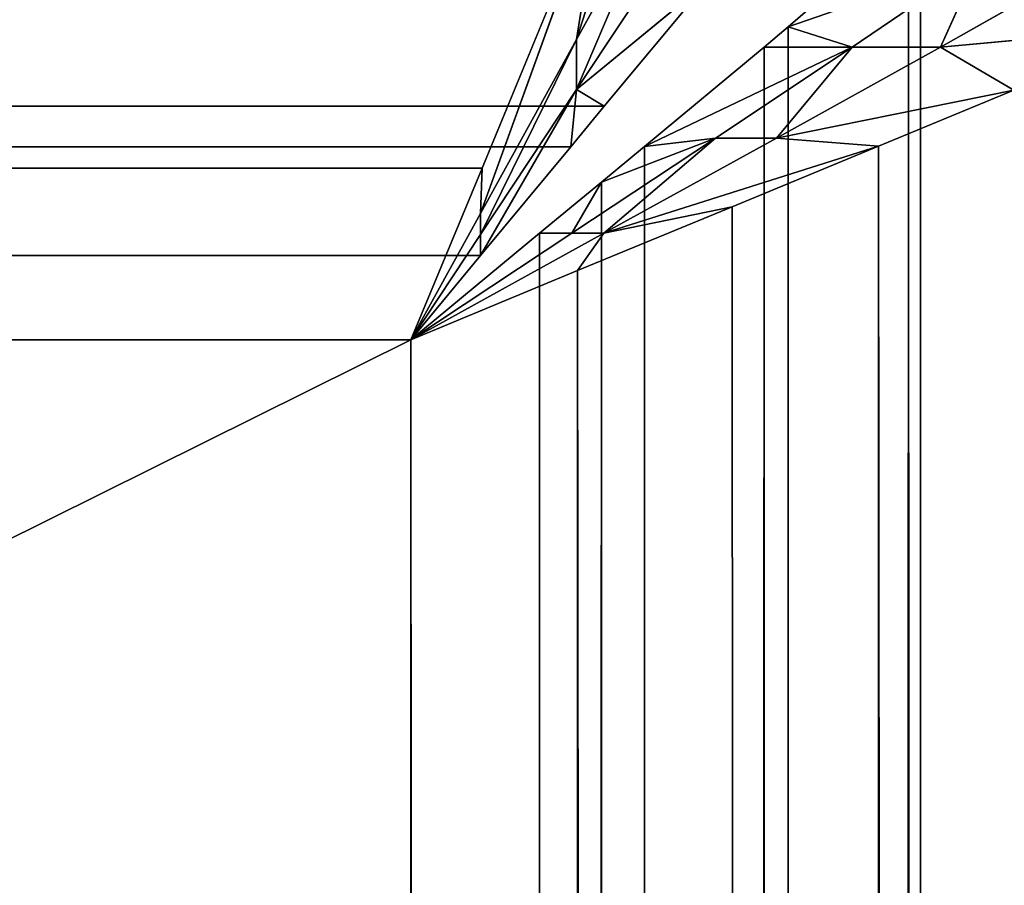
# Model space of a CAD drawing. Extents: x 3 to 633, y 2 to 332.
# Tile 540 of 571: x 615.709 to 616.819, y 314.035 to 315.011. Entities that reach past the tile are written whole.
import ezdxf

# ---------------------------------------------------------------- set-up
doc = ezdxf.new("R2010")
doc.units = 0
doc.header["$LTSCALE"] = 2.54
doc.layers.get('0').update_dxf_attribs({"color": 13, "linetype": 'CONTINUOUS'})

# ---------------------------------------------------------------- blocks, each defined once
blk = doc.blocks.new('P__KA_WN_KOWA_CAVELLA_60X3')
at = {"color": 0}
for p, q in [((616.4971, 315.4868, 0.1978), (616.3367, 314.9884, 0.553)), ((616.4971, 315.4868, 0.1978), (616.3367, 314.9884, 0.553)), ((616.3663, 315.1728, 0.0838), (616.2287, 314.7922, 0.5211)), ((616.3663, 315.1728, 0.0838), (616.2287, 314.7922, 0.5211)), ((616.3663, 315.1728, 0.0838), (616.2303, 314.8434, 0.0237)), ((616.3663, 315.1728, 0.0838), (616.2303, 314.8434, 0.0237)), ((616.3367, 314.932, 0.7965), (616.4413, 315.1778, 0.6103)), ((616.4413, 315.1778, 0.6103), (616.3367, 314.9884, 0.553)), ((616.4413, 315.1778, 0.6103), (616.3367, 314.9884, 0.553)), ((616.3367, 314.932, 0.7965), (616.4413, 315.1778, 0.6103)), ((616.3367, 314.9884, 0.553), (616.3663, 315.1728, 0.0838)), ((616.3367, 314.9884, 0.553), (616.3663, 315.1728, 0.0838)), ((616.7228, 18.1497, 1.1948), (616.7248, 315.1318, 1.196)), ((616.7228, 18.1497, 1.1948), (616.7248, 315.1318, 1.196)), ((616.5755, 18.2741, 1.1094), (616.7114, 315.1201, 1.1868)), ((616.7114, 315.1201, 1.1868), (616.5755, 315.0029, 1.1094)), ((616.5755, 18.2741, 1.1094), (616.7114, 315.1201, 1.1868)), ((616.7114, 315.1201, 1.1868), (616.5755, 315.0029, 1.1094)), ((616.635, 18.2238, 1.1399), (616.7114, 315.1201, 1.1868)), ((616.635, 18.2238, 1.1399), (616.7114, 315.1201, 1.1868)), ((616.7114, 315.1201, 1.1868), (616.7228, 18.1497, 1.1948)), ((616.7114, 315.1201, 1.1868), (616.7228, 18.1497, 1.1948)), ((616.4413, 315.0898, 0.8443), (616.3367, 314.932, 0.7965)), ((616.4413, 315.0898, 0.8443), (616.3367, 314.932, 0.7965)), ((616.7913, 315.0778, 0.9413), (616.5755, 315.0029, 1.1094)), ((616.7913, 315.0778, 0.9413), (616.5755, 315.0029, 1.1094)), ((616.6478, 314.98, 0.8678), (616.7913, 315.0778, 0.9413)), ((616.6478, 314.98, 0.8678), (616.7913, 315.0778, 0.9413)), ((616.7474, 314.98, 0.6384), (616.9196, 315.0778, 0.7268)), ((616.7474, 314.98, 0.6384), (616.9196, 315.0778, 0.7268)), ((616.7474, 314.98, 0.6384), (616.7913, 315.0778, 0.9413)), ((616.7474, 314.98, 0.6384), (616.7913, 315.0778, 0.9413)), ((19.7777, 315.0711, 1.1073), (616.368, 314.9135, 1.0497)), ((19.7777, 315.0711, 1.1073), (616.368, 314.9135, 1.0497)), ((616.4854, 315.0545, 1.0998), (616.3367, 314.932, 0.7965)), ((616.4854, 315.0545, 1.0998), (616.3367, 314.932, 0.7965)), ((616.368, 314.9135, 1.0497), (616.4854, 315.0545, 1.0998)), ((616.368, 314.9135, 1.0497), (616.4854, 315.0545, 1.0998)), ((19.9822, 315.0188, 0.0488), (616.2303, 314.8434, 0.0237)), ((19.9822, 315.0188, 0.0488), (616.2303, 314.8434, 0.0237)), ((616.5755, 315.0029, 1.1094), (616.5484, 314.9801, 1.0972)), ((616.5755, 315.0029, 1.1094), (616.5484, 314.9801, 1.0972)), ((616.5591, 18.288, 1.1019), (616.5755, 315.0029, 1.1094)), ((616.5591, 18.288, 1.1019), (616.5755, 315.0029, 1.1094)), ((616.5755, 18.2741, 1.1094), (616.5755, 315.0029, 1.1094)), ((616.5755, 18.2741, 1.1094), (616.5755, 315.0029, 1.1094)), ((616.6478, 314.98, 0.8678), (616.5755, 315.0029, 1.1094)), ((616.6478, 314.98, 0.8678), (616.5755, 315.0029, 1.1094)), ((617.0013, 315.0031, 0.2046), (616.7474, 314.98, 0.6384)), ((617.0013, 315.0031, 0.2046), (616.7474, 314.98, 0.6384)), ((616.3367, 314.9884, 0.553), (616.2287, 314.7922, 0.5211)), ((616.3367, 314.9884, 0.553), (616.2287, 314.7922, 0.5211)), ((616.3367, 314.9884, 0.553), (616.2287, 314.7685, 0.7699)), ((616.3367, 314.9884, 0.553), (616.2287, 314.7685, 0.7699)), ((616.3367, 314.932, 0.7965), (616.3367, 314.9884, 0.553)), ((616.3367, 314.932, 0.7965), (616.3367, 314.9884, 0.553)), ((616.4131, 18.413, 1.0497), (616.5484, 314.9801, 1.0972)), ((616.4131, 18.413, 1.0497), (616.5484, 314.9801, 1.0972)), ((616.5484, 314.9801, 1.0972), (616.4134, 314.8679, 1.0497)), ((616.5484, 314.9801, 1.0972), (616.4134, 314.8679, 1.0497)), ((616.6478, 314.98, 0.8678), (616.4134, 314.8679, 1.0497)), ((616.6478, 314.98, 0.8678), (616.4134, 314.8679, 1.0497)), ((616.4937, 314.8774, 0.8125), (616.6478, 314.98, 0.8678)), ((616.4937, 314.8774, 0.8125), (616.6478, 314.98, 0.8678)), ((616.5126, 18.3275, 1.0824), (616.5484, 314.9801, 1.0972)), ((616.5126, 18.3275, 1.0824), (616.5484, 314.9801, 1.0972)), ((616.5591, 18.288, 1.1019), (616.5484, 314.9801, 1.0972)), ((616.5591, 18.288, 1.1019), (616.5484, 314.9801, 1.0972)), ((616.6478, 314.98, 0.8678), (616.5484, 314.9801, 1.0972)), ((616.6478, 314.98, 0.8678), (616.5484, 314.9801, 1.0972)), ((616.5624, 314.8774, 0.5721), (616.7474, 314.98, 0.6384)), ((616.5624, 314.8774, 0.5721), (616.7474, 314.98, 0.6384)), ((616.5624, 314.8774, 0.5721), (616.6478, 314.98, 0.8678)), ((616.5624, 314.8774, 0.5721), (616.6478, 314.98, 0.8678)), ((616.7474, 314.98, 0.6384), (616.6478, 314.98, 0.8678)), ((616.7474, 314.98, 0.6384), (616.6478, 314.98, 0.8678)), ((616.8302, 314.9314, 0.1336), (616.7474, 314.98, 0.6384)), ((616.8302, 314.9314, 0.1336), (616.7474, 314.98, 0.6384)), ((616.2286, 314.7448, 1.0188), (616.3367, 314.932, 0.7965)), ((616.2286, 314.7448, 1.0188), (616.3367, 314.932, 0.7965)), ((616.3367, 314.932, 0.7965), (616.2287, 314.7685, 0.7699)), ((616.3367, 314.932, 0.7965), (616.2287, 314.7685, 0.7699)), ((616.3367, 314.932, 0.7965), (616.3303, 314.8677, 1.0383)), ((616.3367, 314.932, 0.7965), (616.3303, 314.8677, 1.0383)), ((616.368, 314.9135, 1.0497), (616.3367, 314.932, 0.7965)), ((616.368, 314.9135, 1.0497), (616.3367, 314.932, 0.7965)), ((616.8302, 314.9314, 0.1336), (616.5624, 314.8774, 0.5721)), ((616.8302, 314.9314, 0.1336), (616.5624, 314.8774, 0.5721)), ((616.6775, 314.8681, 0.0851), (616.8302, 314.9314, 0.1336)), ((616.6775, 314.8681, 0.0851), (616.8302, 314.9314, 0.1336)), ((19.9131, 314.9132, 1.0497), (616.368, 314.9135, 1.0497)), ((19.9131, 314.9132, 1.0497), (616.368, 314.9135, 1.0497)), ((19.9131, 314.9132, 1.0497), (616.3303, 314.8677, 1.0383)), ((19.9131, 314.9132, 1.0497), (616.3303, 314.8677, 1.0383)), ((616.3303, 314.8677, 1.0383), (616.368, 314.9135, 1.0497)), ((616.3303, 314.8677, 1.0383), (616.368, 314.9135, 1.0497)), ((19.9477, 314.8735, 1.0397), (616.3303, 314.8677, 1.0383)), ((19.9477, 314.8735, 1.0397), (616.3303, 314.8677, 1.0383)), ((616.3315, 314.7703, 0.7775), (616.4937, 314.8774, 0.8125)), ((616.3315, 314.7703, 0.7775), (616.4937, 314.8774, 0.8125)), ((616.4937, 314.8774, 0.8125), (616.3649, 314.8278, 1.0377)), ((616.4937, 314.8774, 0.8125), (616.3649, 314.8278, 1.0377)), ((616.3678, 314.7703, 0.5302), (616.5624, 314.8774, 0.5721)), ((616.3678, 314.7703, 0.5302), (616.5624, 314.8774, 0.5721)), ((616.3678, 314.7703, 0.5302), (616.4937, 314.8774, 0.8125)), ((616.3678, 314.7703, 0.5302), (616.4937, 314.8774, 0.8125)), ((616.4937, 314.8774, 0.8125), (616.4134, 314.8679, 1.0497)), ((616.4937, 314.8774, 0.8125), (616.4134, 314.8679, 1.0497)), ((616.5624, 314.8774, 0.5721), (616.4937, 314.8774, 0.8125)), ((616.5624, 314.8774, 0.5721), (616.4937, 314.8774, 0.8125)), ((616.6775, 314.8681, 0.0851), (616.5624, 314.8774, 0.5721)), ((616.6775, 314.8681, 0.0851), (616.5624, 314.8774, 0.5721)), ((616.3303, 314.8677, 1.0383), (20.0149, 314.7976, 1.0254)), ((616.3303, 314.8677, 1.0383), (20.0149, 314.7976, 1.0254)), ((616.2286, 314.7448, 1.0188), (616.3303, 314.8677, 1.0383)), ((616.2286, 314.7448, 1.0188), (616.3303, 314.8677, 1.0383)), ((616.4134, 314.8679, 1.0497), (616.3649, 314.8278, 1.0377)), ((616.4134, 314.8679, 1.0497), (616.3649, 314.8278, 1.0377)), ((616.6775, 314.8681, 0.0851), (616.3678, 314.7703, 0.5302)), ((616.6775, 314.8681, 0.0851), (616.3678, 314.7703, 0.5302)), ((616.4131, 18.413, 1.0497), (616.4134, 314.8679, 1.0497)), ((616.4131, 18.413, 1.0497), (616.4134, 314.8679, 1.0497)), ((616.5124, 314.8, 0.0474), (616.6775, 314.8681, 0.0851)), ((616.5124, 314.8, 0.0474), (616.6775, 314.8681, 0.0851)), ((616.6772, 18.4126, 0.0852), (616.6775, 314.8681, 0.0851)), ((616.6772, 18.4126, 0.0852), (616.6775, 314.8681, 0.0851)), ((616.9243, 18.3067, 0.1703), (616.6775, 314.8681, 0.0851)), ((616.9243, 18.3067, 0.1703), (616.6775, 314.8681, 0.0851)), ((20.0634, 314.8376, 0.0232), (616.2303, 314.8434, 0.0237)), ((20.0634, 314.8376, 0.0232), (616.2303, 314.8434, 0.0237)), ((616.2303, 314.8434, 0.0237), (616.15, 314.65, 0.0143)), ((616.2303, 314.8434, 0.0237), (616.15, 314.65, 0.0143)), ((616.2303, 314.8434, 0.0237), (616.15, 314.65, 0.5143)), ((616.2303, 314.8434, 0.0237), (616.15, 314.65, 0.5143)), ((616.2287, 314.7922, 0.5211), (616.2303, 314.8434, 0.0237)), ((616.2287, 314.7922, 0.5211), (616.2303, 314.8434, 0.0237)), ((20.0634, 314.8376, 0.0232), (616.15, 314.65, 0.0143)), ((20.0634, 314.8376, 0.0232), (616.15, 314.65, 0.0143)), ((616.2439, 18.5632, 1.0188), (616.3649, 314.8278, 1.0377)), ((616.2439, 18.5632, 1.0188), (616.3649, 314.8278, 1.0377)), ((616.3649, 314.8278, 1.0377), (616.2951, 314.7703, 1.0249)), ((616.3649, 314.8278, 1.0377), (616.2951, 314.7703, 1.0249)), ((616.3315, 314.7703, 0.7775), (616.3649, 314.8278, 1.0377)), ((616.3315, 314.7703, 0.7775), (616.3649, 314.8278, 1.0377)), ((616.3715, 18.4493, 1.0393), (616.3649, 314.8278, 1.0377)), ((616.3715, 18.4493, 1.0393), (616.3649, 314.8278, 1.0377)), ((616.4131, 18.413, 1.0497), (616.3649, 314.8278, 1.0377)), ((616.4131, 18.413, 1.0497), (616.3649, 314.8278, 1.0377)), ((20.0149, 314.7976, 1.0254), (616.2286, 314.7448, 1.0188)), ((20.0149, 314.7976, 1.0254), (616.2286, 314.7448, 1.0188)), ((616.338, 314.728, 0.0231), (616.5124, 314.8, 0.0474)), ((616.338, 314.728, 0.0231), (616.5124, 314.8, 0.0474)), ((616.3678, 314.7703, 0.5302), (616.5124, 314.8, 0.0474)), ((616.3678, 314.7703, 0.5302), (616.5124, 314.8, 0.0474)), ((616.6772, 18.4126, 0.0852), (616.5124, 314.8, 0.0474)), ((616.6772, 18.4126, 0.0852), (616.5124, 314.8, 0.0474)), ((616.5886, 18.4513, 0.0632), (616.5124, 314.8, 0.0474)), ((616.5886, 18.4513, 0.0632), (616.5124, 314.8, 0.0474)), ((616.2287, 314.7922, 0.5211), (616.15, 314.65, 0.5143)), ((616.2287, 314.7922, 0.5211), (616.15, 314.65, 0.5143)), ((616.2287, 314.7922, 0.5211), (616.15, 314.65, 0.7643)), ((616.2287, 314.7922, 0.5211), (616.15, 314.65, 0.7643)), ((616.2287, 314.7685, 0.7699), (616.2287, 314.7922, 0.5211)), ((616.2287, 314.7685, 0.7699), (616.2287, 314.7922, 0.5211)), ((616.2951, 314.7703, 1.0249), (616.15, 314.65, 1.0143)), ((616.3678, 314.7703, 0.5302), (616.15, 314.65, 0.5143)), ((616.15, 314.65, 0.5143), (616.3315, 314.7703, 0.7775)), ((616.15, 314.65, 0.5143), (616.3315, 314.7703, 0.7775)), ((616.15, 314.65, 0.7643), (616.3315, 314.7703, 0.7775)), ((616.3678, 314.7703, 0.5302), (616.15, 314.65, 0.5143)), ((616.15, 314.65, 0.7643), (616.3315, 314.7703, 0.7775)), ((616.15, 314.65, 0.7643), (616.2951, 314.7703, 1.0249)), ((616.15, 314.65, 0.7643), (616.2951, 314.7703, 1.0249)), ((616.2951, 314.7703, 1.0249), (616.15, 314.65, 1.0143)), ((616.2287, 314.7685, 0.7699), (616.15, 314.65, 0.7643)), ((616.2287, 314.7685, 0.7699), (616.15, 314.65, 0.7643)), ((616.2287, 314.7685, 0.7699), (616.15, 314.65, 1.0143)), ((616.2287, 314.7685, 0.7699), (616.15, 314.65, 1.0143)), ((616.2286, 314.7448, 1.0188), (616.2287, 314.7685, 0.7699)), ((616.2286, 314.7448, 1.0188), (616.2287, 314.7685, 0.7699)), ((616.2951, 314.7703, 1.0249), (616.2439, 18.5632, 1.0188)), ((616.2951, 314.7703, 1.0249), (616.2439, 18.5632, 1.0188)), ((616.3315, 314.7703, 0.7775), (616.2951, 314.7703, 1.0249)), ((616.3315, 314.7703, 0.7775), (616.2951, 314.7703, 1.0249)), ((616.3678, 314.7703, 0.5302), (616.3315, 314.7703, 0.7775)), ((616.3678, 314.7703, 0.5302), (616.3315, 314.7703, 0.7775)), ((616.3678, 314.7703, 0.5302), (616.338, 314.728, 0.0231)), ((616.3678, 314.7703, 0.5302), (616.338, 314.728, 0.0231)), ((20.0642, 314.743, 1.0187), (616.2286, 314.7448, 1.0188)), ((20.0642, 314.743, 1.0187), (616.2286, 314.7448, 1.0188)), ((616.2286, 314.7448, 1.0188), (20.15, 314.65, 1.0143)), ((616.2286, 314.7448, 1.0188), (20.15, 314.65, 1.0143)), ((616.15, 314.65, 1.0143), (616.2286, 314.7448, 1.0188)), ((616.15, 314.65, 1.0143), (616.2286, 314.7448, 1.0188)), ((616.15, 314.65, 0.0143), (616.338, 314.728, 0.0231)), ((616.15, 314.65, 0.5143), (616.338, 314.728, 0.0231)), ((616.15, 314.65, 0.0143), (616.338, 314.728, 0.0231)), ((616.15, 314.65, 0.5143), (616.338, 314.728, 0.0231)), ((616.338, 314.728, 0.0231), (616.2531, 18.602, 0.017)), ((616.338, 314.728, 0.0231), (616.2531, 18.602, 0.017)), ((616.3378, 18.5632, 0.0232), (616.338, 314.728, 0.0231)), ((616.3378, 18.5632, 0.0232), (616.338, 314.728, 0.0231)), ((616.5886, 18.4513, 0.0632), (616.338, 314.728, 0.0231)), ((616.5886, 18.4513, 0.0632), (616.338, 314.728, 0.0231)), ((20.15, 314.65, 1.0143), (616.15, 314.65, 1.0143)), ((616.15, 314.65, 0.0143), (20.15, 314.65, 0.0143)), ((20.15, 18.65, 1.0143), (616.15, 314.65, 1.0143)), ((20.15, 314.65, 1.0143), (616.15, 314.65, 1.0143)), ((20.15, 18.65, 1.0143), (616.15, 314.65, 1.0143)), ((20.15, 18.65, 0.0143), (616.15, 314.65, 0.0143)), ((20.15, 18.65, 0.0143), (616.15, 314.65, 0.0143)), ((616.15, 314.65, 0.0143), (20.15, 314.65, 0.0143)), ((616.15, 314.65, 1.0143), (616.2439, 18.5632, 1.0188)), ((616.15, 314.65, 1.0143), (616.2439, 18.5632, 1.0188)), ((616.15, 314.65, 1.0143), (616.15, 18.65, 1.0143)), ((616.15, 18.65, 0.0143), (616.15, 314.65, 0.0143)), ((616.15, 314.65, 0.0143), (616.2531, 18.602, 0.017)), ((616.15, 314.65, 0.0143), (616.2531, 18.602, 0.017)), ((616.15, 314.65, 0.5143), (616.15, 314.65, 0.7643)), ((616.15, 314.65, 0.0143), (616.15, 314.65, 0.5143)), ((616.15, 314.65, 0.7643), (616.15, 314.65, 1.0143)), ((616.15, 314.65, 0.0143), (616.15, 314.65, 0.5143)), ((616.15, 314.65, 0.5143), (616.15, 314.65, 0.7643)), ((616.15, 314.65, 0.7643), (616.15, 314.65, 1.0143)), ((616.15, 314.65, 1.0143), (616.15, 18.65, 1.0143)), ((616.15, 18.65, 0.0143), (616.15, 314.65, 0.0143))]:
    blk.add_line(p, q, dxfattribs=at)
mesh = blk.add_polyface(dxfattribs=at)
corners = [(616.4971, 315.4868, 0.1978), (616.3367, 314.9884, 0.553), (616.3663, 315.1728, 0.0838)]
mesh.append_faces([[corners[k] for k in face] for face in [(0, 1, 2)]], dxfattribs={"color": 0})
mesh = blk.add_polyface(dxfattribs=at)
corners = [(616.4971, 315.4868, 0.1978), (616.4413, 315.1778, 0.6103), (616.3367, 314.9884, 0.553)]
mesh.append_faces([[corners[k] for k in face] for face in [(0, 1, 2)]], dxfattribs={"color": 0})
mesh = blk.add_polyface(dxfattribs=at)
corners = [(616.8484, 315.2434, 1.2987), (616.7248, 315.1318, 1.196), (616.7228, 18.1497, 1.1948)]
mesh.append_faces([[corners[k] for k in face] for face in [(0, 1, 2)]], dxfattribs={"color": 0})
mesh = blk.add_polyface(dxfattribs=at)
corners = [(616.8571, 18.0355, 1.3072), (616.8484, 315.2434, 1.2987), (616.7228, 18.1497, 1.1948)]
mesh.append_faces([[corners[k] for k in face] for face in [(0, 1, 2)]], dxfattribs={"color": 0})
mesh = blk.add_polyface(dxfattribs=at)
corners = [(616.3663, 315.1728, 0.0838), (616.2303, 314.8434, 0.0237), (19.9822, 315.0188, 0.0488)]
mesh.append_faces([[corners[k] for k in face] for face in [(0, 1, 2)]], dxfattribs={"color": 0})
mesh = blk.add_polyface(dxfattribs=at)
corners = [(616.3663, 315.1728, 0.0838), (616.2287, 314.7922, 0.5211), (616.2303, 314.8434, 0.0237)]
mesh.append_faces([[corners[k] for k in face] for face in [(0, 1, 2)]], dxfattribs={"color": 0})
mesh = blk.add_polyface(dxfattribs=at)
corners = [(616.3663, 315.1728, 0.0838), (616.3367, 314.9884, 0.553), (616.2287, 314.7922, 0.5211)]
mesh.append_faces([[corners[k] for k in face] for face in [(0, 1, 2)]], dxfattribs={"color": 0})
mesh = blk.add_polyface(dxfattribs=at)
corners = [(616.4413, 315.1778, 0.6103), (616.4413, 315.0898, 0.8443), (616.3367, 314.932, 0.7965)]
mesh.append_faces([[corners[k] for k in face] for face in [(0, 1, 2)]], dxfattribs={"color": 0})
mesh = blk.add_polyface(dxfattribs=at)
corners = [(616.4413, 315.1778, 0.6103), (616.3367, 314.932, 0.7965), (616.3367, 314.9884, 0.553)]
mesh.append_faces([[corners[k] for k in face] for face in [(0, 1, 2)]], dxfattribs={"color": 0})
mesh = blk.add_polyface(dxfattribs=at)
corners = [(616.7248, 315.1318, 1.196), (616.7114, 315.1201, 1.1868), (616.7228, 18.1497, 1.1948)]
mesh.append_faces([[corners[k] for k in face] for face in [(0, 1, 2)]], dxfattribs={"color": 0})
mesh = blk.add_polyface(dxfattribs=at)
corners = [(616.7114, 315.1201, 1.1868), (616.5755, 315.0029, 1.1094), (616.5755, 18.2741, 1.1094)]
mesh.append_faces([[corners[k] for k in face] for face in [(0, 1, 2)]], dxfattribs={"color": 0})
mesh = blk.add_polyface(dxfattribs=at)
corners = [(616.7114, 315.1201, 1.1868), (616.5755, 18.2741, 1.1094), (616.635, 18.2238, 1.1399)]
mesh.append_faces([[corners[k] for k in face] for face in [(0, 1, 2)]], dxfattribs={"color": 0})
mesh = blk.add_polyface(dxfattribs=at)
corners = [(616.7114, 315.1201, 1.1868), (616.7913, 315.0778, 0.9413), (616.5755, 315.0029, 1.1094)]
mesh.append_faces([[corners[k] for k in face] for face in [(0, 1, 2)]], dxfattribs={"color": 0})
mesh = blk.add_polyface(dxfattribs=at)
corners = [(616.7228, 18.1497, 1.1948), (616.7114, 315.1201, 1.1868), (616.635, 18.2238, 1.1399)]
mesh.append_faces([[corners[k] for k in face] for face in [(0, 1, 2)]], dxfattribs={"color": 0})
mesh = blk.add_polyface(dxfattribs=at)
corners = [(616.4413, 315.0898, 0.8443), (616.4854, 315.0545, 1.0998), (616.3367, 314.932, 0.7965)]
mesh.append_faces([[corners[k] for k in face] for face in [(0, 1, 2)]], dxfattribs={"color": 0})
mesh = blk.add_polyface(dxfattribs=at)
corners = [(616.5755, 315.0029, 1.1094), (616.7913, 315.0778, 0.9413), (616.6478, 314.98, 0.8678)]
mesh.append_faces([[corners[k] for k in face] for face in [(0, 1, 2)]], dxfattribs={"color": 0})
mesh = blk.add_polyface(dxfattribs=at)
corners = [(616.7913, 315.0778, 0.9413), (616.7474, 314.98, 0.6384), (616.6478, 314.98, 0.8678)]
mesh.append_faces([[corners[k] for k in face] for face in [(0, 1, 2)]], dxfattribs={"color": 0})
mesh = blk.add_polyface(dxfattribs=at)
corners = [(616.9196, 315.0778, 0.7268), (617.0013, 315.0031, 0.2046), (616.7474, 314.98, 0.6384)]
mesh.append_faces([[corners[k] for k in face] for face in [(0, 1, 2)]], dxfattribs={"color": 0})
mesh = blk.add_polyface(dxfattribs=at)
corners = [(616.7913, 315.0778, 0.9413), (616.9196, 315.0778, 0.7268), (616.7474, 314.98, 0.6384)]
mesh.append_faces([[corners[k] for k in face] for face in [(0, 1, 2)]], dxfattribs={"color": 0})
mesh = blk.add_polyface(dxfattribs=at)
corners = [(616.4854, 315.0545, 1.0998), (19.7777, 315.0711, 1.1073), (616.368, 314.9135, 1.0497)]
mesh.append_faces([[corners[k] for k in face] for face in [(0, 1, 2)]], dxfattribs={"color": 0})
mesh = blk.add_polyface(dxfattribs=at)
corners = [(616.368, 314.9135, 1.0497), (19.7777, 315.0711, 1.1073), (19.9131, 314.9132, 1.0497)]
mesh.append_faces([[corners[k] for k in face] for face in [(0, 1, 2)]], dxfattribs={"color": 0})
mesh = blk.add_polyface(dxfattribs=at)
corners = [(616.4854, 315.0545, 1.0998), (616.368, 314.9135, 1.0497), (616.3367, 314.932, 0.7965)]
mesh.append_faces([[corners[k] for k in face] for face in [(0, 1, 2)]], dxfattribs={"color": 0})
mesh = blk.add_polyface(dxfattribs=at)
corners = [(616.2303, 314.8434, 0.0237), (20.0634, 314.8376, 0.0232), (19.9822, 315.0188, 0.0488)]
mesh.append_faces([[corners[k] for k in face] for face in [(0, 1, 2)]], dxfattribs={"color": 0})
mesh = blk.add_polyface(dxfattribs=at)
corners = [(616.5755, 315.0029, 1.1094), (616.5484, 314.9801, 1.0972), (616.5591, 18.288, 1.1019)]
mesh.append_faces([[corners[k] for k in face] for face in [(0, 1, 2)]], dxfattribs={"color": 0})
mesh = blk.add_polyface(dxfattribs=at)
corners = [(616.5755, 315.0029, 1.1094), (616.6478, 314.98, 0.8678), (616.5484, 314.9801, 1.0972)]
mesh.append_faces([[corners[k] for k in face] for face in [(0, 1, 2)]], dxfattribs={"color": 0})
mesh = blk.add_polyface(dxfattribs=at)
corners = [(616.5755, 315.0029, 1.1094), (616.5591, 18.288, 1.1019), (616.5755, 18.2741, 1.1094)]
mesh.append_faces([[corners[k] for k in face] for face in [(0, 1, 2)]], dxfattribs={"color": 0})
mesh = blk.add_polyface(dxfattribs=at)
corners = [(616.7474, 314.98, 0.6384), (617.0013, 315.0031, 0.2046), (616.8302, 314.9314, 0.1336)]
mesh.append_faces([[corners[k] for k in face] for face in [(0, 1, 2)]], dxfattribs={"color": 0})
mesh = blk.add_polyface(dxfattribs=at)
corners = [(616.3367, 314.9884, 0.553), (616.2287, 314.7685, 0.7699), (616.2287, 314.7922, 0.5211)]
mesh.append_faces([[corners[k] for k in face] for face in [(0, 1, 2)]], dxfattribs={"color": 0})
mesh = blk.add_polyface(dxfattribs=at)
corners = [(616.3367, 314.9884, 0.553), (616.3367, 314.932, 0.7965), (616.2287, 314.7685, 0.7699)]
mesh.append_faces([[corners[k] for k in face] for face in [(0, 1, 2)]], dxfattribs={"color": 0})
mesh = blk.add_polyface(dxfattribs=at)
corners = [(616.5484, 314.9801, 1.0972), (616.4134, 314.8679, 1.0497), (616.4131, 18.413, 1.0497)]
mesh.append_faces([[corners[k] for k in face] for face in [(0, 1, 2)]], dxfattribs={"color": 0})
mesh = blk.add_polyface(dxfattribs=at)
corners = [(616.5484, 314.9801, 1.0972), (616.4131, 18.413, 1.0497), (616.5126, 18.3275, 1.0824)]
mesh.append_faces([[corners[k] for k in face] for face in [(0, 1, 2)]], dxfattribs={"color": 0})
mesh = blk.add_polyface(dxfattribs=at)
corners = [(616.5484, 314.9801, 1.0972), (616.6478, 314.98, 0.8678), (616.4134, 314.8679, 1.0497)]
mesh.append_faces([[corners[k] for k in face] for face in [(0, 1, 2)]], dxfattribs={"color": 0})
mesh = blk.add_polyface(dxfattribs=at)
corners = [(616.4134, 314.8679, 1.0497), (616.6478, 314.98, 0.8678), (616.4937, 314.8774, 0.8125)]
mesh.append_faces([[corners[k] for k in face] for face in [(0, 1, 2)]], dxfattribs={"color": 0})
mesh = blk.add_polyface(dxfattribs=at)
corners = [(616.6478, 314.98, 0.8678), (616.5624, 314.8774, 0.5721), (616.4937, 314.8774, 0.8125)]
mesh.append_faces([[corners[k] for k in face] for face in [(0, 1, 2)]], dxfattribs={"color": 0})
mesh = blk.add_polyface(dxfattribs=at)
corners = [(616.5591, 18.288, 1.1019), (616.5484, 314.9801, 1.0972), (616.5126, 18.3275, 1.0824)]
mesh.append_faces([[corners[k] for k in face] for face in [(0, 1, 2)]], dxfattribs={"color": 0})
mesh = blk.add_polyface(dxfattribs=at)
corners = [(616.7474, 314.98, 0.6384), (616.8302, 314.9314, 0.1336), (616.5624, 314.8774, 0.5721)]
mesh.append_faces([[corners[k] for k in face] for face in [(0, 1, 2)]], dxfattribs={"color": 0})
mesh = blk.add_polyface(dxfattribs=at)
corners = [(616.6478, 314.98, 0.8678), (616.7474, 314.98, 0.6384), (616.5624, 314.8774, 0.5721)]
mesh.append_faces([[corners[k] for k in face] for face in [(0, 1, 2)]], dxfattribs={"color": 0})
mesh = blk.add_polyface(dxfattribs=at)
corners = [(616.3367, 314.932, 0.7965), (616.3303, 314.8677, 1.0383), (616.2286, 314.7448, 1.0188)]
mesh.append_faces([[corners[k] for k in face] for face in [(0, 1, 2)]], dxfattribs={"color": 0})
mesh = blk.add_polyface(dxfattribs=at)
corners = [(616.3367, 314.932, 0.7965), (616.2286, 314.7448, 1.0188), (616.2287, 314.7685, 0.7699)]
mesh.append_faces([[corners[k] for k in face] for face in [(0, 1, 2)]], dxfattribs={"color": 0})
mesh = blk.add_polyface(dxfattribs=at)
corners = [(616.3367, 314.932, 0.7965), (616.368, 314.9135, 1.0497), (616.3303, 314.8677, 1.0383)]
mesh.append_faces([[corners[k] for k in face] for face in [(0, 1, 2)]], dxfattribs={"color": 0})
mesh = blk.add_polyface(dxfattribs=at)
corners = [(616.5624, 314.8774, 0.5721), (616.8302, 314.9314, 0.1336), (616.6775, 314.8681, 0.0851)]
mesh.append_faces([[corners[k] for k in face] for face in [(0, 1, 2)]], dxfattribs={"color": 0})
mesh = blk.add_polyface(dxfattribs=at)
corners = [(616.9243, 18.3067, 0.1703), (616.6775, 314.8681, 0.0851), (616.8302, 314.9314, 0.1336)]
mesh.append_faces([[corners[k] for k in face] for face in [(0, 1, 2)]], dxfattribs={"color": 0})
mesh = blk.add_polyface(dxfattribs=at)
corners = [(616.368, 314.9135, 1.0497), (19.9131, 314.9132, 1.0497), (616.3303, 314.8677, 1.0383)]
mesh.append_faces([[corners[k] for k in face] for face in [(0, 1, 2)]], dxfattribs={"color": 0})
mesh = blk.add_polyface(dxfattribs=at)
corners = [(616.3303, 314.8677, 1.0383), (19.9131, 314.9132, 1.0497), (19.9477, 314.8735, 1.0397)]
mesh.append_faces([[corners[k] for k in face] for face in [(0, 1, 2)]], dxfattribs={"color": 0})
mesh = blk.add_polyface(dxfattribs=at)
corners = [(616.3303, 314.8677, 1.0383), (19.9477, 314.8735, 1.0397), (20.0149, 314.7976, 1.0254)]
mesh.append_faces([[corners[k] for k in face] for face in [(0, 1, 2)]], dxfattribs={"color": 0})
mesh = blk.add_polyface(dxfattribs=at)
corners = [(616.4937, 314.8774, 0.8125), (616.3678, 314.7703, 0.5302), (616.3315, 314.7703, 0.7775)]
mesh.append_faces([[corners[k] for k in face] for face in [(0, 1, 2)]], dxfattribs={"color": 0})
mesh = blk.add_polyface(dxfattribs=at)
corners = [(616.3649, 314.8278, 1.0377), (616.4937, 314.8774, 0.8125), (616.3315, 314.7703, 0.7775)]
mesh.append_faces([[corners[k] for k in face] for face in [(0, 1, 2)]], dxfattribs={"color": 0})
mesh = blk.add_polyface(dxfattribs=at)
corners = [(616.4134, 314.8679, 1.0497), (616.4937, 314.8774, 0.8125), (616.3649, 314.8278, 1.0377)]
mesh.append_faces([[corners[k] for k in face] for face in [(0, 1, 2)]], dxfattribs={"color": 0})
mesh = blk.add_polyface(dxfattribs=at)
corners = [(616.5624, 314.8774, 0.5721), (616.6775, 314.8681, 0.0851), (616.3678, 314.7703, 0.5302)]
mesh.append_faces([[corners[k] for k in face] for face in [(0, 1, 2)]], dxfattribs={"color": 0})
mesh = blk.add_polyface(dxfattribs=at)
corners = [(616.4937, 314.8774, 0.8125), (616.5624, 314.8774, 0.5721), (616.3678, 314.7703, 0.5302)]
mesh.append_faces([[corners[k] for k in face] for face in [(0, 1, 2)]], dxfattribs={"color": 0})
mesh = blk.add_polyface(dxfattribs=at)
corners = [(616.3303, 314.8677, 1.0383), (20.0149, 314.7976, 1.0254), (616.2286, 314.7448, 1.0188)]
mesh.append_faces([[corners[k] for k in face] for face in [(0, 1, 2)]], dxfattribs={"color": 0})
mesh = blk.add_polyface(dxfattribs=at)
corners = [(616.4134, 314.8679, 1.0497), (616.3649, 314.8278, 1.0377), (616.4131, 18.413, 1.0497)]
mesh.append_faces([[corners[k] for k in face] for face in [(0, 1, 2)]], dxfattribs={"color": 0})
mesh = blk.add_polyface(dxfattribs=at)
corners = [(616.3678, 314.7703, 0.5302), (616.6775, 314.8681, 0.0851), (616.5124, 314.8, 0.0474)]
mesh.append_faces([[corners[k] for k in face] for face in [(0, 1, 2)]], dxfattribs={"color": 0})
mesh = blk.add_polyface(dxfattribs=at)
corners = [(616.6775, 314.8681, 0.0851), (616.6772, 18.4126, 0.0852), (616.5124, 314.8, 0.0474)]
mesh.append_faces([[corners[k] for k in face] for face in [(0, 1, 2)]], dxfattribs={"color": 0})
mesh = blk.add_polyface(dxfattribs=at)
corners = [(616.9243, 18.3067, 0.1703), (616.6772, 18.4126, 0.0852), (616.6775, 314.8681, 0.0851)]
mesh.append_faces([[corners[k] for k in face] for face in [(0, 1, 2)]], dxfattribs={"color": 0})
mesh = blk.add_polyface(dxfattribs=at)
corners = [(616.2303, 314.8434, 0.0237), (616.15, 314.65, 0.0143), (20.0634, 314.8376, 0.0232)]
mesh.append_faces([[corners[k] for k in face] for face in [(0, 1, 2)]], dxfattribs={"color": 0})
mesh = blk.add_polyface(dxfattribs=at)
corners = [(616.2303, 314.8434, 0.0237), (616.15, 314.65, 0.5143), (616.15, 314.65, 0.0143)]
mesh.append_faces([[corners[k] for k in face] for face in [(0, 1, 2)]], dxfattribs={"color": 0})
mesh = blk.add_polyface(dxfattribs=at)
corners = [(616.2303, 314.8434, 0.0237), (616.2287, 314.7922, 0.5211), (616.15, 314.65, 0.5143)]
mesh.append_faces([[corners[k] for k in face] for face in [(0, 1, 2)]], dxfattribs={"color": 0})
mesh = blk.add_polyface(dxfattribs=at)
corners = [(616.15, 314.65, 0.0143), (20.15, 314.65, 0.0143), (20.0634, 314.8376, 0.0232)]
mesh.append_faces([[corners[k] for k in face] for face in [(0, 1, 2)]], dxfattribs={"color": 0})
mesh = blk.add_polyface(dxfattribs=at)
corners = [(616.3649, 314.8278, 1.0377), (616.2951, 314.7703, 1.0249), (616.2439, 18.5632, 1.0188)]
mesh.append_faces([[corners[k] for k in face] for face in [(0, 1, 2)]], dxfattribs={"color": 0})
mesh = blk.add_polyface(dxfattribs=at)
corners = [(616.3715, 18.4493, 1.0393), (616.3649, 314.8278, 1.0377), (616.2439, 18.5632, 1.0188)]
mesh.append_faces([[corners[k] for k in face] for face in [(0, 1, 2)]], dxfattribs={"color": 0})
mesh = blk.add_polyface(dxfattribs=at)
corners = [(616.3649, 314.8278, 1.0377), (616.3315, 314.7703, 0.7775), (616.2951, 314.7703, 1.0249)]
mesh.append_faces([[corners[k] for k in face] for face in [(0, 1, 2)]], dxfattribs={"color": 0})
mesh = blk.add_polyface(dxfattribs=at)
corners = [(616.4131, 18.413, 1.0497), (616.3649, 314.8278, 1.0377), (616.3715, 18.4493, 1.0393)]
mesh.append_faces([[corners[k] for k in face] for face in [(0, 1, 2)]], dxfattribs={"color": 0})
mesh = blk.add_polyface(dxfattribs=at)
corners = [(616.2286, 314.7448, 1.0188), (20.0149, 314.7976, 1.0254), (20.0642, 314.743, 1.0187)]
mesh.append_faces([[corners[k] for k in face] for face in [(0, 1, 2)]], dxfattribs={"color": 0})
mesh = blk.add_polyface(dxfattribs=at)
corners = [(616.5886, 18.4513, 0.0632), (616.338, 314.728, 0.0231), (616.5124, 314.8, 0.0474)]
mesh.append_faces([[corners[k] for k in face] for face in [(0, 1, 2)]], dxfattribs={"color": 0})
mesh = blk.add_polyface(dxfattribs=at)
corners = [(616.3678, 314.7703, 0.5302), (616.5124, 314.8, 0.0474), (616.338, 314.728, 0.0231)]
mesh.append_faces([[corners[k] for k in face] for face in [(0, 1, 2)]], dxfattribs={"color": 0})
mesh = blk.add_polyface(dxfattribs=at)
corners = [(616.6772, 18.4126, 0.0852), (616.5886, 18.4513, 0.0632), (616.5124, 314.8, 0.0474)]
mesh.append_faces([[corners[k] for k in face] for face in [(0, 1, 2)]], dxfattribs={"color": 0})
mesh = blk.add_polyface(dxfattribs=at)
corners = [(616.2287, 314.7922, 0.5211), (616.15, 314.65, 0.7643), (616.15, 314.65, 0.5143)]
mesh.append_faces([[corners[k] for k in face] for face in [(0, 1, 2)]], dxfattribs={"color": 0})
mesh = blk.add_polyface(dxfattribs=at)
corners = [(616.2287, 314.7922, 0.5211), (616.2287, 314.7685, 0.7699), (616.15, 314.65, 0.7643)]
mesh.append_faces([[corners[k] for k in face] for face in [(0, 1, 2)]], dxfattribs={"color": 0})
mesh = blk.add_polyface(dxfattribs=at)
corners = [(616.2951, 314.7703, 1.0249), (616.15, 314.65, 1.0143), (616.2439, 18.5632, 1.0188)]
mesh.append_faces([[corners[k] for k in face] for face in [(0, 1, 2)]], dxfattribs={"color": 0})
mesh = blk.add_polyface(dxfattribs=at)
corners = [(616.3315, 314.7703, 0.7775), (616.3678, 314.7703, 0.5302), (616.15, 314.65, 0.5143)]
mesh.append_faces([[corners[k] for k in face] for face in [(0, 1, 2)]], dxfattribs={"color": 0})
mesh = blk.add_polyface(dxfattribs=at)
corners = [(616.3315, 314.7703, 0.7775), (616.15, 314.65, 0.5143), (616.15, 314.65, 0.7643)]
mesh.append_faces([[corners[k] for k in face] for face in [(0, 1, 2)]], dxfattribs={"color": 0})
mesh = blk.add_polyface(dxfattribs=at)
corners = [(616.3678, 314.7703, 0.5302), (616.338, 314.728, 0.0231), (616.15, 314.65, 0.5143)]
mesh.append_faces([[corners[k] for k in face] for face in [(0, 1, 2)]], dxfattribs={"color": 0})
mesh = blk.add_polyface(dxfattribs=at)
corners = [(616.2951, 314.7703, 1.0249), (616.3315, 314.7703, 0.7775), (616.15, 314.65, 0.7643)]
mesh.append_faces([[corners[k] for k in face] for face in [(0, 1, 2)]], dxfattribs={"color": 0})
mesh = blk.add_polyface(dxfattribs=at)
corners = [(616.2951, 314.7703, 1.0249), (616.15, 314.65, 0.7643), (616.15, 314.65, 1.0143)]
mesh.append_faces([[corners[k] for k in face] for face in [(0, 1, 2)]], dxfattribs={"color": 0})
mesh = blk.add_polyface(dxfattribs=at)
corners = [(616.2287, 314.7685, 0.7699), (616.15, 314.65, 1.0143), (616.15, 314.65, 0.7643)]
mesh.append_faces([[corners[k] for k in face] for face in [(0, 1, 2)]], dxfattribs={"color": 0})
mesh = blk.add_polyface(dxfattribs=at)
corners = [(616.2287, 314.7685, 0.7699), (616.2286, 314.7448, 1.0188), (616.15, 314.65, 1.0143)]
mesh.append_faces([[corners[k] for k in face] for face in [(0, 1, 2)]], dxfattribs={"color": 0})
mesh = blk.add_polyface(dxfattribs=at)
corners = [(616.2286, 314.7448, 1.0188), (20.0642, 314.743, 1.0187), (20.15, 314.65, 1.0143)]
mesh.append_faces([[corners[k] for k in face] for face in [(0, 1, 2)]], dxfattribs={"color": 0})
mesh = blk.add_polyface(dxfattribs=at)
corners = [(616.2286, 314.7448, 1.0188), (20.15, 314.65, 1.0143), (616.15, 314.65, 1.0143)]
mesh.append_faces([[corners[k] for k in face] for face in [(0, 1, 2)]], dxfattribs={"color": 0})
mesh = blk.add_polyface(dxfattribs=at)
corners = [(616.338, 314.728, 0.0231), (616.2531, 18.602, 0.017), (616.15, 314.65, 0.0143)]
mesh.append_faces([[corners[k] for k in face] for face in [(0, 1, 2)]], dxfattribs={"color": 0})
mesh = blk.add_polyface(dxfattribs=at)
corners = [(616.15, 314.65, 0.5143), (616.338, 314.728, 0.0231), (616.15, 314.65, 0.0143)]
mesh.append_faces([[corners[k] for k in face] for face in [(0, 1, 2)]], dxfattribs={"color": 0})
mesh = blk.add_polyface(dxfattribs=at)
corners = [(616.338, 314.728, 0.0231), (616.3378, 18.5632, 0.0232), (616.2531, 18.602, 0.017)]
mesh.append_faces([[corners[k] for k in face] for face in [(0, 1, 2)]], dxfattribs={"color": 0})
mesh = blk.add_polyface(dxfattribs=at)
corners = [(616.5886, 18.4513, 0.0632), (616.3378, 18.5632, 0.0232), (616.338, 314.728, 0.0231)]
mesh.append_faces([[corners[k] for k in face] for face in [(0, 1, 2)]], dxfattribs={"color": 0})
mesh = blk.add_polyface(dxfattribs=at)
corners = [(616.15, 314.65, 1.0143), (20.15, 314.65, 1.0143), (20.15, 18.65, 1.0143)]
mesh.append_faces([[corners[k] for k in face] for face in [(0, 1, 2)]], dxfattribs={"color": 0})
mesh = blk.add_polyface(dxfattribs=at)
corners = [(616.15, 314.65, 1.0143), (20.15, 18.65, 1.0143), (616.15, 18.65, 1.0143)]
mesh.append_faces([[corners[k] for k in face] for face in [(0, 1, 2)]], dxfattribs={"color": 0})
mesh = blk.add_polyface(dxfattribs=at)
corners = [(616.15, 18.65, 0.0143), (20.15, 18.65, 0.0143), (616.15, 314.65, 0.0143)]
mesh.append_faces([[corners[k] for k in face] for face in [(0, 1, 2)]], dxfattribs={"color": 0})
mesh = blk.add_polyface(dxfattribs=at)
corners = [(616.15, 314.65, 0.0143), (20.15, 18.65, 0.0143), (20.15, 314.65, 0.0143)]
mesh.append_faces([[corners[k] for k in face] for face in [(0, 1, 2)]], dxfattribs={"color": 0})
mesh = blk.add_polyface(dxfattribs=at)
corners = [(616.2439, 18.5632, 1.0188), (616.15, 314.65, 1.0143), (616.15, 18.65, 1.0143)]
mesh.append_faces([[corners[k] for k in face] for face in [(0, 1, 2)]], dxfattribs={"color": 0})
mesh = blk.add_polyface(dxfattribs=at)
corners = [(616.2531, 18.602, 0.017), (616.15, 18.65, 0.0143), (616.15, 314.65, 0.0143)]
mesh.append_faces([[corners[k] for k in face] for face in [(0, 1, 2)]], dxfattribs={"color": 0})

msp = doc.modelspace()

# ---------------------------------------------------------------- block references
at = {"color": 0}
msp.add_blockref('P__KA_WN_KOWA_CAVELLA_60X3', (0, 0), dxfattribs=at)

doc.saveas('drawing.dxf')
